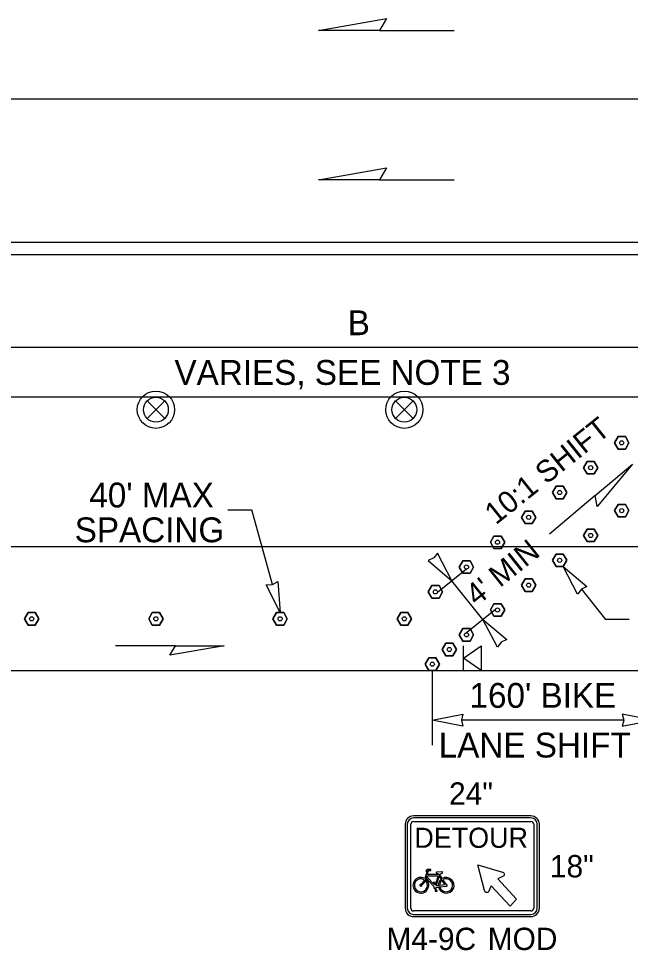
# Model space of a CAD drawing. Extents: x 99958 to 100176, y 99935 to 100011.
# Drawn here: x 100006.922 to 100008.891, y 99943.835 to 99946.835 of the extents above; entities that cross this region are included whole.
import ezdxf

# ---------------------------------------------------------------- set-up
doc = ezdxf.new("R2010")
doc.units = 0
for name, color, linetype in [('RD_ED_ShoulderPavedEdge', 7, 'Continuous'), ('RD_MK_LineDblYellowCenter', 7, 'Continuous'), ('RD_MK_LineEdgeWhite', 7, 'Continuous'), ('RD_MK_LineLane', 7, 'Continuous'), ('TR_SN_ConstructionSigns', 7, 'Continuous'), ('TR_WZ_PortableSignMountBlk-Org', 7, 'Continuous'), ('TR_WZ_TrafficSafetyDrum', 7, 'Continuous'), ('TR_WZ_TubularMarker', 7, 'Continuous'), ('TR_WZ_WorkZoneDetails', 7, 'Continuous'), ('TR_WZ_WorkZoneTextCurrent', 7, 'Continuous')]:
    doc.layers.add(name, color=color, linetype=linetype)

msp = doc.modelspace()

# ---------------------------------------------------------------- linework, layer by layer
at = {"layer": 'RD_ED_ShoulderPavedEdge'}
msp.add_line((100000.8283, 99944.7357), (100014.8933, 99944.7357), dxfattribs=at)
at = {"layer": 'RD_MK_LineDblYellowCenter'}
for p, q in [((100000.8283, 99946.1157), (100014.914, 99946.1157)), ((100000.8283, 99946.0757), (100014.8726, 99946.0757))]:
    msp.add_line(p, q, dxfattribs=at)
at = {"layer": 'RD_MK_LineEdgeWhite'}
msp.add_line((100000.8283, 99945.1357), (100014.8933, 99945.1357), dxfattribs=at)
at = {"layer": 'RD_MK_LineLane'}
for points in [[(100014.8933, 99946.5757), (100000.8283, 99946.5757)], [(100014.8933, 99945.6157), (100000.8283, 99945.6157)]]:
    msp.add_lwpolyline(points, dxfattribs=at)
at = {"layer": 'TR_SN_ConstructionSigns'}
for p, q in [((100008.5713, 99944.2677), (100008.1933, 99944.2677)), ((100008.5713, 99944.261), (100008.1933, 99944.261)), ((100008.1933, 99944.2497), (100008.5713, 99944.2497)), ((100008.1663, 99944.2407), (100008.1663, 99943.9707)), ((100008.1731, 99944.2407), (100008.1731, 99943.9707)), ((100008.1843, 99943.9707), (100008.1843, 99944.2407)), ((100008.5803, 99944.2407), (100008.5803, 99943.9707)), ((100008.5916, 99943.9707), (100008.5916, 99944.2407)), ((100008.5983, 99943.9707), (100008.5983, 99944.2407)), ((100008.2363, 99944.0876), (100008.2292, 99944.0664)), ((100008.2379, 99944.0956), (100008.2331, 99944.0908)), ((100008.2331, 99944.0908), (100008.2363, 99944.0876)), ((100008.2338, 99944.0672), (100008.2355, 99944.072)), ((100008.2355, 99944.072), (100008.2363, 99944.0746)), ((100008.2591, 99944.0464), (100008.2355, 99944.072)), ((100008.2363, 99944.0746), (100008.2722, 99944.0746)), ((100008.2378, 99944.0791), (100008.2407, 99944.0876)), ((100008.2737, 99944.0791), (100008.2378, 99944.0791)), ((100008.2491, 99944.0956), (100008.2379, 99944.0956)), ((100008.238, 99944.0903), (100008.2395, 99944.0918)), ((100008.2407, 99944.0876), (100008.238, 99944.0903)), ((100008.2395, 99944.0918), (100008.2491, 99944.0918)), ((100008.2491, 99944.0918), (100008.2491, 99944.0956)), ((100008.2722, 99944.0746), (100008.2624, 99944.0451)), ((100008.2661, 99944.042), (100008.2761, 99944.0722)), ((100008.2667, 99944.0841), (100008.2669, 99944.0839)), ((100008.2845, 99944.0879), (100008.2676, 99944.0868)), ((100008.2745, 99944.0814), (100008.2737, 99944.0791)), ((100008.2779, 99944.0775), (100008.2761, 99944.0722)), ((100008.2761, 99944.0722), (100008.2818, 99944.0637)), ((100008.2855, 99944.0663), (100008.2779, 99944.0775)), ((100008.2856, 99944.0836), (100008.2859, 99944.0838)), ((100008.2159, 99944.0475), (100008.2159, 99944.0476)), ((100008.22, 99944.0451), (100008.22, 99944.0451)), ((100008.2278, 99944.0621), (100008.2278, 99944.0621)), ((100008.2328, 99944.064), (100008.2312, 99944.0594)), ((100008.2627, 99944.0537), (100008.2567, 99944.0537)), ((100008.2582, 99944.0515), (100008.2591, 99944.0464)), ((100008.2624, 99944.0451), (100008.2612, 99944.0515)), ((100008.2612, 99944.0515), (100008.2627, 99944.0515)), ((100008.2627, 99944.0515), (100008.2627, 99944.0537)), ((100008.2657, 99944.0375), (100008.2734, 99944.0386)), ((100008.2728, 99944.043), (100008.2661, 99944.042)), ((100008.2734, 99944.0386), (100008.2779, 99944.0393)), ((100008.2779, 99944.0393), (100008.2734, 99944.0386)), ((100008.2938, 99944.0462), (100008.2773, 99944.0437)), ((100008.2779, 99944.0393), (100008.2958, 99944.0419)), ((100008.2818, 99944.0637), (100008.2844, 99944.06)), ((100008.2844, 99944.06), (100008.2818, 99944.0637)), ((100008.2844, 99944.06), (100008.2938, 99944.0462)), ((100008.2982, 99944.0477), (100008.288, 99944.0626)), ((100008.2618, 99944.0346), (100008.2642, 99944.0272)), ((100008.2642, 99944.0272), (100008.263, 99944.0272)), ((100008.263, 99944.0272), (100008.263, 99944.025)), ((100008.263, 99944.025), (100008.2689, 99944.025)), ((100008.2674, 99944.0272), (100008.2646, 99944.0355)), ((100008.2689, 99944.0272), (100008.2674, 99944.0272)), ((100008.2689, 99944.025), (100008.2689, 99944.0272)), ((100008.5713, 99943.9617), (100008.1933, 99943.9617)), ((100008.1933, 99943.9505), (100008.5713, 99943.9505)), ((100008.1933, 99943.9437), (100008.5713, 99943.9437))]:
    msp.add_line(p, q, dxfattribs=at)
for points in [[(100008.4007, 99944.1101), (100008.4798, 99944.0869), (100008.4808, 99944.0865), (100008.4826, 99944.0853), (100008.4838, 99944.0839), (100008.4848, 99944.0821), (100008.4855, 99944.0797), (100008.4853, 99944.0773), (100008.4848, 99944.0758), (100008.4836, 99944.0742), (100008.482, 99944.0732), (100008.4642, 99944.0648), (100008.5252, 99943.9998), (100008.5042, 99943.9773), (100008.4434, 99944.042), (100008.4346, 99944.0236), (100008.4342, 99944.0229), (100008.4334, 99944.022), (100008.4327, 99944.0215), (100008.4319, 99944.021), (100008.4308, 99944.0207), (100008.4298, 99944.0206), (100008.4286, 99944.0207), (100008.4267, 99944.0213), (100008.4257, 99944.0218), (100008.4249, 99944.0224), (100008.424, 99944.0233), (100008.423, 99944.0246), (100008.4224, 99944.0258), (100008.4219, 99944.0273), (100008.4007, 99944.1101)], [(100008.2355, 99944.072), (100008.2338, 99944.0672), (100008.2588, 99944.0401)], [(100008.2667, 99944.0841), (100008.2667, 99944.0841)], [(100008.2669, 99944.0839), (100008.2669, 99944.0839)], [(100008.2761, 99944.0722), (100008.2779, 99944.0775), (100008.2792, 99944.0815)], [(100008.2857, 99944.0836), (100008.2856, 99944.0836)], [(100008.2859, 99944.0838), (100008.2859, 99944.0838)], [(100008.2312, 99944.0594), (100008.2328, 99944.064), (100008.2338, 99944.0672)], [(100008.2567, 99944.0537), (100008.2567, 99944.0515), (100008.2582, 99944.0515)]]:
    msp.add_lwpolyline(points, dxfattribs=at)
for centre, radius, start, end in [((100008.1933, 99944.2407), 0.027, 90, 180), ((100008.1933, 99944.2407), 0.0203, 90, 180), ((100008.1933, 99944.2407), 0.009, 90, 180), ((100008.5713, 99944.2407), 0.027, 360, 90), ((100008.5713, 99944.2407), 0.0203, 0, 90), ((100008.5713, 99944.2407), 0.009, 360, 90), ((100008.2168, 99944.0443), 0.0254, 60.5529, 50.868), ((100008.2676, 99944.0853), 0.00149, 89.3854, 233.368), ((100008.2982, 99944.0443), 0.0254, 192.9622, 119.9648), ((100008.2847, 99944.0857), 0.00224, 301.1219, 96.4128), ((100008.2168, 99944.0443), 0.0209, 58.1532, 46.1649), ((100008.2168, 99944.0443), 0.00336, 105.257, 14.3233), ((100008.2621, 99944.0383), 0.00374, 151.1744, 264.8566), ((100008.2982, 99944.0443), 0.0254, 130.0889, 182.8379), ((100008.2982, 99944.0443), 0.0209, 131.3616, 181.6359), ((100008.2982, 99944.0443), 0.0209, 193.937, 119.0598), ((100008.2982, 99944.0443), 0.00336, 225.1095, 90.4672), ((100008.2621, 99944.0383), 0.00374, 312.0053, 347.2932), ((100008.1933, 99943.9707), 0.027, 180, 270), ((100008.1933, 99943.9707), 0.0202, 180, 270), ((100008.1933, 99943.9707), 0.009, 180, 270), ((100008.5713, 99943.9707), 0.027, 270, 0), ((100008.5713, 99943.9707), 0.0203, 270, 0), ((100008.5713, 99943.9707), 0.009, 270, 0)]:
    msp.add_arc(centre, radius, start, end, dxfattribs=at)
for centre, major_axis, ratio, start_param, end_param in [((100008.2765, 99944.0888), (-0.0127, 0), 0.588235, 0.712928, 1.410588), ((100008.2765, 99944.0888), (-0.0127, 0), 0.588235, 1.786993, 2.376237), ((100008.2201, 99944.0584), (-0.0072, -0.0108), 0.413554, 0.494612, 2.170849), ((100008.2201, 99944.0584), (-0.0095, -0.0143), 0.55814, 0.868091, 1.989998)]:
    msp.add_ellipse(centre, major_axis=major_axis, ratio=ratio, start_param=start_param, end_param=end_param, dxfattribs=at)
at = {"layer": 'TR_WZ_PortableSignMountBlk-Org'}
msp.add_line((100008.3536, 99944.7357), (100008.3536, 99944.8157), dxfattribs=at)
msp.add_lwpolyline([(100008.3536, 99944.7757), (100008.4111, 99944.8157), (100008.4111, 99944.7357)], close=True, dxfattribs=at)
at = {"layer": 'TR_WZ_TrafficSafetyDrum'}
for p, q in [((100007.3353, 99945.604), (100007.3919, 99945.5474)), ((100007.3919, 99945.604), (100007.3353, 99945.5474)), ((100007.3353, 99945.604), (100007.3919, 99945.5474)), ((100007.3919, 99945.604), (100007.3353, 99945.5474)), ((100008.1353, 99945.604), (100008.1919, 99945.5474)), ((100008.1919, 99945.604), (100008.1353, 99945.5474)), ((100008.1353, 99945.604), (100008.1919, 99945.5474)), ((100008.1919, 99945.604), (100008.1353, 99945.5474))]:
    msp.add_line(p, q, dxfattribs=at)
for centre, radius in [((100007.3636, 99945.5757), 0.06), ((100007.3636, 99945.5757), 0.06), ((100007.3636, 99945.5757), 0.06), ((100007.3636, 99945.5757), 0.06), ((100008.1636, 99945.5757), 0.06), ((100008.1636, 99945.5757), 0.06), ((100008.1636, 99945.5757), 0.06), ((100008.1636, 99945.5757), 0.06), ((100007.3636, 99945.5757), 0.04), ((100007.3636, 99945.5757), 0.04), ((100008.1636, 99945.5757), 0.04), ((100008.1636, 99945.5757), 0.04)]:
    msp.add_circle(centre, radius, dxfattribs=at)
at = {"layer": 'TR_WZ_TubularMarker'}
for points in [[(100008.8405, 99945.469), (100008.8521, 99945.489), (100008.8752, 99945.489), (100008.8867, 99945.469), (100008.8752, 99945.449), (100008.8521, 99945.449)], [(100008.7405, 99945.389), (100008.7521, 99945.409), (100008.7752, 99945.409), (100008.7867, 99945.389), (100008.7752, 99945.369), (100008.7521, 99945.369)], [(100008.6405, 99945.309), (100008.6521, 99945.329), (100008.6752, 99945.329), (100008.6867, 99945.309), (100008.6752, 99945.289), (100008.6521, 99945.289)], [(100008.8405, 99945.2508), (100008.8521, 99945.2708), (100008.8752, 99945.2708), (100008.8867, 99945.2508), (100008.8752, 99945.2308), (100008.8521, 99945.2308)], [(100008.5405, 99945.229), (100008.5521, 99945.249), (100008.5752, 99945.249), (100008.5867, 99945.229), (100008.5752, 99945.209), (100008.5521, 99945.209)], [(100008.7405, 99945.1708), (100008.7521, 99945.1908), (100008.7752, 99945.1908), (100008.7867, 99945.1708), (100008.7752, 99945.1508), (100008.7521, 99945.1508)], [(100008.4405, 99945.149), (100008.4521, 99945.169), (100008.4752, 99945.169), (100008.4867, 99945.149), (100008.4752, 99945.129), (100008.4521, 99945.129)], [(100008.3405, 99945.0691), (100008.3521, 99945.0891), (100008.3752, 99945.0891), (100008.3867, 99945.0691), (100008.3752, 99945.0491), (100008.3521, 99945.0491)], [(100008.6405, 99945.0908), (100008.6521, 99945.1108), (100008.6752, 99945.1108), (100008.6867, 99945.0908), (100008.6752, 99945.0708), (100008.6521, 99945.0708)], [(100008.5405, 99945.0108), (100008.5521, 99945.0308), (100008.5752, 99945.0308), (100008.5867, 99945.0108), (100008.5752, 99944.9908), (100008.5521, 99944.9908)], [(100008.2405, 99944.9891), (100008.2521, 99945.0091), (100008.2752, 99945.0091), (100008.2867, 99944.9891), (100008.2752, 99944.9691), (100008.2521, 99944.9691)], [(100008.4405, 99944.9308), (100008.4521, 99944.9508), (100008.4752, 99944.9508), (100008.4867, 99944.9308), (100008.4752, 99944.9108), (100008.4521, 99944.9108)], [(100006.9405, 99944.9024), (100006.9521, 99944.9224), (100006.9752, 99944.9224), (100006.9867, 99944.9024), (100006.9752, 99944.8824), (100006.9521, 99944.8824)], [(100007.3405, 99944.9024), (100007.3521, 99944.9224), (100007.3752, 99944.9224), (100007.3867, 99944.9024), (100007.3752, 99944.8824), (100007.3521, 99944.8824)], [(100007.7405, 99944.9024), (100007.7521, 99944.9224), (100007.7752, 99944.9224), (100007.7867, 99944.9024), (100007.7752, 99944.8824), (100007.7521, 99944.8824)], [(100008.1405, 99944.9024), (100008.1521, 99944.9224), (100008.1752, 99944.9224), (100008.1867, 99944.9024), (100008.1752, 99944.8824), (100008.1521, 99944.8824)], [(100008.3405, 99944.8508), (100008.3521, 99944.8708), (100008.3752, 99944.8708), (100008.3867, 99944.8508), (100008.3752, 99944.8308), (100008.3521, 99944.8308)], [(100008.2855, 99944.8035), (100008.2971, 99944.8235), (100008.3202, 99944.8235), (100008.3317, 99944.8035), (100008.3202, 99944.7835), (100008.2971, 99944.7835)], [(100008.2305, 99944.7562), (100008.2421, 99944.7762), (100008.2652, 99944.7762), (100008.2767, 99944.7562), (100008.2652, 99944.7362), (100008.2421, 99944.7362)]]:
    msp.add_lwpolyline(points, close=True, dxfattribs=at)
for points in [[(100008.8521, 99945.449), (100008.8752, 99945.449), (100008.8867, 99945.469), (100008.8752, 99945.489), (100008.8521, 99945.489), (100008.8405, 99945.469), (100008.8521, 99945.449)], [(100008.7521, 99945.369), (100008.7752, 99945.369), (100008.7867, 99945.389), (100008.7752, 99945.409), (100008.7521, 99945.409), (100008.7405, 99945.389), (100008.7521, 99945.369)], [(100008.6521, 99945.289), (100008.6752, 99945.289), (100008.6867, 99945.309), (100008.6752, 99945.329), (100008.6521, 99945.329), (100008.6405, 99945.309), (100008.6521, 99945.289)], [(100008.8521, 99945.2308), (100008.8752, 99945.2308), (100008.8867, 99945.2508), (100008.8752, 99945.2708), (100008.8521, 99945.2708), (100008.8405, 99945.2508), (100008.8521, 99945.2308)], [(100008.5521, 99945.209), (100008.5752, 99945.209), (100008.5867, 99945.229), (100008.5752, 99945.249), (100008.5521, 99945.249), (100008.5405, 99945.229), (100008.5521, 99945.209)], [(100008.7521, 99945.1508), (100008.7752, 99945.1508), (100008.7867, 99945.1708), (100008.7752, 99945.1908), (100008.7521, 99945.1908), (100008.7405, 99945.1708), (100008.7521, 99945.1508)], [(100008.4521, 99945.129), (100008.4752, 99945.129), (100008.4867, 99945.149), (100008.4752, 99945.169), (100008.4521, 99945.169), (100008.4405, 99945.149), (100008.4521, 99945.129)], [(100008.3521, 99945.0491), (100008.3752, 99945.0491), (100008.3867, 99945.0691), (100008.3752, 99945.0891), (100008.3521, 99945.0891), (100008.3405, 99945.0691), (100008.3521, 99945.0491)], [(100008.6521, 99945.0708), (100008.6752, 99945.0708), (100008.6867, 99945.0908), (100008.6752, 99945.1108), (100008.6521, 99945.1108), (100008.6405, 99945.0908), (100008.6521, 99945.0708)], [(100008.5521, 99944.9908), (100008.5752, 99944.9908), (100008.5867, 99945.0108), (100008.5752, 99945.0308), (100008.5521, 99945.0308), (100008.5405, 99945.0108), (100008.5521, 99944.9908)], [(100008.2521, 99944.9691), (100008.2752, 99944.9691), (100008.2867, 99944.9891), (100008.2752, 99945.0091), (100008.2521, 99945.0091), (100008.2405, 99944.9891), (100008.2521, 99944.9691)], [(100008.4521, 99944.9108), (100008.4752, 99944.9108), (100008.4867, 99944.9308), (100008.4752, 99944.9508), (100008.4521, 99944.9508), (100008.4405, 99944.9308), (100008.4521, 99944.9108)], [(100006.9521, 99944.8824), (100006.9752, 99944.8824), (100006.9867, 99944.9024), (100006.9752, 99944.9224), (100006.9521, 99944.9224), (100006.9405, 99944.9024), (100006.9521, 99944.8824)], [(100007.3521, 99944.8824), (100007.3752, 99944.8824), (100007.3867, 99944.9024), (100007.3752, 99944.9224), (100007.3521, 99944.9224), (100007.3405, 99944.9024), (100007.3521, 99944.8824)], [(100007.7521, 99944.8824), (100007.7752, 99944.8824), (100007.7867, 99944.9024), (100007.7752, 99944.9224), (100007.7521, 99944.9224), (100007.7405, 99944.9024), (100007.7521, 99944.8824)], [(100008.1521, 99944.8824), (100008.1752, 99944.8824), (100008.1867, 99944.9024), (100008.1752, 99944.9224), (100008.1521, 99944.9224), (100008.1405, 99944.9024), (100008.1521, 99944.8824)], [(100008.3521, 99944.8308), (100008.3752, 99944.8308), (100008.3867, 99944.8508), (100008.3752, 99944.8708), (100008.3521, 99944.8708), (100008.3405, 99944.8508), (100008.3521, 99944.8308)], [(100008.2971, 99944.7835), (100008.3202, 99944.7835), (100008.3317, 99944.8035), (100008.3202, 99944.8235), (100008.2971, 99944.8235), (100008.2855, 99944.8035), (100008.2971, 99944.7835)], [(100008.2421, 99944.7362), (100008.2652, 99944.7362), (100008.2767, 99944.7562), (100008.2652, 99944.7762), (100008.2421, 99944.7762), (100008.2305, 99944.7562), (100008.2421, 99944.7362)]]:
    msp.add_lwpolyline(points, dxfattribs=at)
for centre in [(100008.8636, 99945.469), (100008.7636, 99945.389), (100008.6636, 99945.309), (100008.8636, 99945.2508), (100008.5636, 99945.229), (100008.4636, 99945.149), (100008.7636, 99945.1708), (100008.6636, 99945.0908), (100008.3636, 99945.0691), (100008.5636, 99945.0108), (100008.2636, 99944.9891), (100006.9636, 99944.9024), (100007.3636, 99944.9024), (100007.7636, 99944.9024), (100008.1636, 99944.9024), (100008.4636, 99944.9308), (100008.3636, 99944.8508), (100008.3086, 99944.8035), (100008.2536, 99944.7562)]:
    msp.add_circle(centre, 0.00667, dxfattribs=at)
at = {"layer": 'TR_WZ_WorkZoneDetails'}
for p, q in [((100008.0833, 99946.7964), (100008.3244, 99946.7964)), ((100008.0833, 99946.3164), (100008.3244, 99946.3164)), ((100009.4699, 99945.7757), (100006.6573, 99945.7757)), ((100008.7778, 99945.2992), (100008.6306, 99945.1744)), ((100007.5957, 99945.2529), (100007.6719, 99945.2529)), ((100007.7386, 99945.0127), (100007.672, 99945.2529)), ((100008.3636, 99945.0624), (100008.2701, 99944.9876)), ((100008.4168, 99944.9), (100008.3169, 99945.025)), ((100008.7337, 99944.9976), (100008.8115, 99944.9003)), ((100008.4571, 99944.9323), (100008.3636, 99944.8575)), ((100008.8878, 99944.9003), (100008.8116, 99944.9003)), ((100007.4264, 99944.8157), (100007.2335, 99944.8157)), ((100008.2536, 99944.7357), (100008.2536, 99944.4957)), ((100008.8699, 99944.5757), (100008.3473, 99944.5757))]:
    msp.add_line(p, q, dxfattribs=at)
for points in [[(100007.8867, 99946.7964), (100008.1056, 99946.835), (100008.0833, 99946.7964)], [(100007.8867, 99946.3164), (100008.1056, 99946.355), (100008.0833, 99946.3164)], [(100008.8977, 99945.4008), (100008.7841, 99945.2641), (100008.7778, 99945.2992)], [(100008.3169, 99945.025), (100008.2705, 99945.1138), (100008.2583, 99945.0982), (100008.2404, 99945.0897)], [(100008.6752, 99945.0708), (100008.7516, 99945.006), (100008.7337, 99944.9976), (100008.7214, 99944.982)], [(100007.7636, 99944.9224), (100007.7188, 99945.012), (100007.7386, 99945.0127), (100007.756, 99945.0223)], [(100008.4168, 99944.9), (100008.4933, 99944.8353), (100008.4754, 99944.8269), (100008.4632, 99944.8113)], [(100007.5837, 99944.8157), (100007.4086, 99944.7849), (100007.4264, 99944.8157)], [(100008.2536, 99944.5757), (100008.3519, 99944.595), (100008.3473, 99944.5757), (100008.3519, 99944.5565)], [(100008.9636, 99944.5757), (100008.8653, 99944.595), (100008.8699, 99944.5757), (100008.8653, 99944.5565)]]:
    msp.add_lwpolyline(points, close=True, dxfattribs=at)

# ---------------------------------------------------------------- texts
at = {"layer": 'TR_SN_ConstructionSigns'}
for s, height, p in [('24"', 0.072, (100008.3076, 99944.3037)), ('DETOUR', 0.0648, (100008.1958, 99944.1649)), ('18"', 0.072, (100008.6322, 99944.0697)), ('M4-9C', 0.072, (100008.1059, 99943.8357)), ('MOD', 0.072, (100008.4319, 99943.8357))]:
    msp.add_text(s, height=height, rotation=360, dxfattribs=at).set_placement(p)
at = {"layer": 'TR_WZ_WorkZoneTextCurrent'}
for s, height, rotation, p in [('B', 0.08, 360, (100007.9813, 99945.8157)), ('VARIES, SEE NOTE 3', 0.08, 360, (100007.4234, 99945.6557)), ('10:1 SHIFT', 0.07, 38.6583, (100008.4581, 99945.2031)), ("4' MIN", 0.07, 38.6583, (100008.3965, 99944.9414)), ("160' BIKE", 0.08, 360, (100008.3735, 99944.6157)), ('LANE SHIFT', 0.08, 360, (100008.2743, 99944.4557))]:
    msp.add_text(s, height=height, rotation=rotation, dxfattribs=at).set_placement(p)
for s, p in [("40' MAX", (100007.1493, 99945.2609)), ('SPACING', (100007.1022, 99945.1489))]:
    msp.add_text(s, height=0.08, dxfattribs=at).set_placement(p)

doc.saveas('drawing.dxf')
